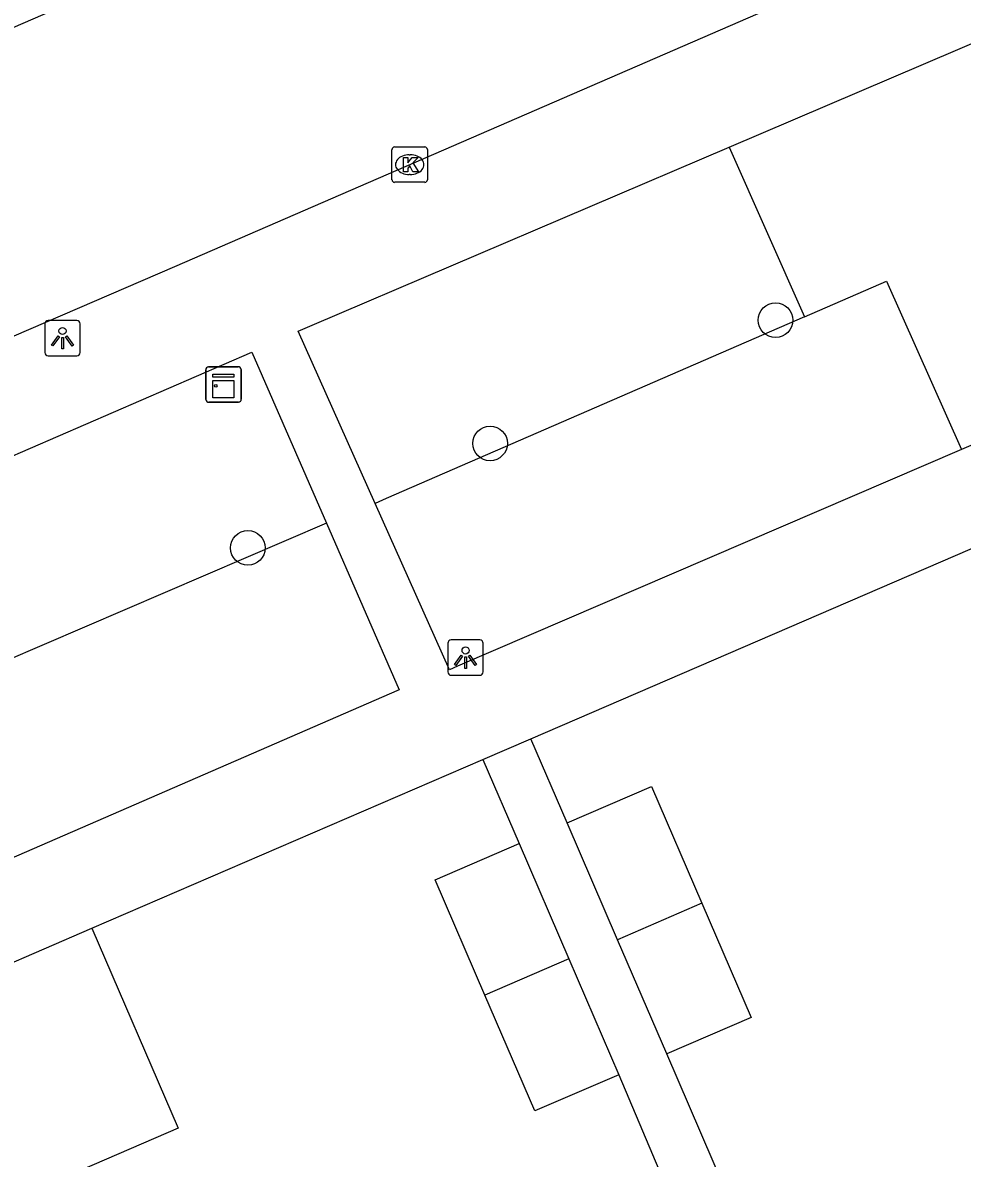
# Model space of a CAD drawing. Extents: x 159353 to 160616, y 385893 to 387321.
# Drawn here: x 159665.05 to 159691.58, y 386408.59 to 386440.65 of the extents above; entities that cross this region are included whole.
import ezdxf

# ---------------------------------------------------------------- set-up
doc = ezdxf.new("R2010")
doc.units = 0
for name, color, linetype in [('IMGEO_Boom', 7, 'Continuous'), ('IMGEO_Groenvoorziening', 7, 'Continuous'), ('IMGEO_Kast', 7, 'Continuous'), ('IMGEO_Kolk', 7, 'Continuous'), ('IMGEO_Lichtpunt', 7, 'Continuous'), ('IMGEO_Muur', 7, 'Continuous'), ('IMGEO_Pand', 7, 'Continuous'), ('IMGEO_Rijbaan_lokaal_gesloten', 7, 'Continuous'), ('IMGEO_Voetpad_open', 7, 'Continuous')]:
    doc.layers.add(name, color=color, linetype=linetype)

msp = doc.modelspace()

# ---------------------------------------------------------------- linework, layer by layer
at = {"layer": 'IMGEO_Boom'}
for centre in [(159686.308, 386432.255), (159678.246, 386428.776), (159671.406, 386425.825)]:
    msp.add_circle(centre, 0.489, dxfattribs=at)
at = {"layer": 'IMGEO_Groenvoorziening'}
for points in [[(159684.998, 386437.135), (159687.126, 386432.352)], [(159687.126, 386432.352), (159689.444, 386433.359), (159691.563, 386428.605)], [(159687.126, 386432.352), (159675.312, 386427.217), (159675.003, 386427.079)], [(159673.624, 386426.528), (159661.086, 386421.145)]]:
    msp.add_lwpolyline(points, dxfattribs=at)
at = {"layer": 'IMGEO_Kast'}
for p, q in [((159670.217, 386430.013), (159670.217, 386430.854)), ((159670.217, 386430.854), (159670.217, 386430.013)), ((159670.292, 386430.938), (159671.133, 386430.938)), ((159671.133, 386430.938), (159670.292, 386430.938)), ((159671.217, 386430.863), (159671.217, 386430.022)), ((159671.217, 386430.022), (159671.217, 386430.863)), ((159671.142, 386429.938), (159670.301, 386429.938)), ((159670.301, 386429.938), (159671.142, 386429.938))]:
    msp.add_line(p, q, dxfattribs=at)
for points in [[(159670.412, 386430.728), (159671.012, 386430.728), (159671.012, 386430.643), (159670.412, 386430.643), (159670.412, 386430.728)], [(159670.412, 386430.553), (159671.012, 386430.553), (159671.012, 386430.064), (159670.412, 386430.064), (159670.412, 386430.553)]]:
    msp.add_lwpolyline(points, dxfattribs=at)
msp.add_circle((159670.496, 386430.402), 0.0377, dxfattribs=at)
for centre, start, end in [((159670.295, 386430.86), 92.4484, 184.2845), ((159670.295, 386430.86), 92.4484, 184.2845), ((159671.139, 386430.86), 2.4484, 94.2845), ((159671.139, 386430.86), 2.4484, 94.2845), ((159670.295, 386430.016), 182.4484, 274.2845), ((159670.295, 386430.016), 182.4484, 274.2845), ((159671.139, 386430.016), 272.4484, 4.2845), ((159671.139, 386430.016), 272.4484, 4.2845)]:
    msp.add_arc(centre, 0.0779, start, end, dxfattribs=at)
at = {"layer": 'IMGEO_Kolk'}
for p, q in [((159675.551, 386437.146), (159676.403, 386437.146)), ((159675.476, 386436.22), (159675.476, 386437.072)), ((159675.964, 386436.926), (159675.989, 386436.926)), ((159676.477, 386437.072), (159676.477, 386436.22)), ((159676.403, 386436.146), (159675.551, 386436.146)), ((159675.987, 386436.366), (159675.962, 386436.366))]:
    msp.add_line(p, q, dxfattribs=at)
for points in [[(159675.551, 386437.146), (159676.403, 386437.146)], [(159675.476, 386436.22), (159675.476, 386437.072)], [(159675.797, 386436.846), (159675.92, 386436.846), (159675.92, 386436.695), (159676.05, 386436.846), (159676.214, 386436.846), (159676.068, 386436.695), (159676.221, 386436.446), (159676.069, 386436.446), (159675.984, 386436.61), (159675.92, 386436.543), (159675.92, 386436.446), (159675.797, 386436.446), (159675.797, 386436.846)], [(159676.477, 386437.072), (159676.477, 386436.22)], [(159676.403, 386436.146), (159675.551, 386436.146)]]:
    msp.add_lwpolyline(points, dxfattribs=at)
for centre, start, end in [((159675.553, 386437.07), 91.552, 178.448), ((159675.553, 386437.07), 91.552, 178.448), ((159676.401, 386437.07), 1.552, 88.448), ((159676.401, 386437.07), 1.552, 88.448), ((159675.553, 386436.222), 181.552, 268.448), ((159675.553, 386436.222), 181.552, 268.448), ((159676.401, 386436.222), 271.552, 358.448), ((159676.401, 386436.222), 271.552, 358.448)]:
    msp.add_arc(centre, 0.0765, start, end, dxfattribs=at)
for centre, major_axis, ratio, start_param, end_param in [((159675.963, 386436.646), (-0.387, 0.002), 0.722429, 4.712389, 7.853982), ((159675.988, 386436.646), (-0.39, 0.002), 0.717154, 1.570796, 4.712389)]:
    msp.add_ellipse(centre, major_axis=major_axis, ratio=ratio, start_param=start_param, end_param=end_param, dxfattribs=at)
at = {"layer": 'IMGEO_Lichtpunt'}
for p, q in [((159665.671, 386432.152), (159665.671, 386431.345)), ((159665.671, 386432.152), (159665.671, 386431.345)), ((159666.573, 386432.247), (159665.765, 386432.247)), ((159666.573, 386432.247), (159665.765, 386432.247)), ((159666.667, 386431.345), (159666.667, 386432.152)), ((159666.667, 386431.345), (159666.667, 386432.152)), ((159665.765, 386431.251), (159666.573, 386431.251)), ((159665.765, 386431.251), (159666.573, 386431.251)), ((159677.055, 386423.132), (159677.055, 386422.325)), ((159677.055, 386423.132), (159677.055, 386422.325)), ((159677.957, 386423.227), (159677.149, 386423.227)), ((159677.957, 386423.227), (159677.149, 386423.227)), ((159678.051, 386422.325), (159678.051, 386423.132)), ((159678.051, 386422.325), (159678.051, 386423.132)), ((159677.149, 386422.231), (159677.957, 386422.231)), ((159677.149, 386422.231), (159677.957, 386422.231))]:
    msp.add_line(p, q, dxfattribs=at)
for points in [[(159666.045, 386431.816), (159666.084, 386431.788), (159665.896, 386431.526), (159665.858, 386431.553), (159666.045, 386431.816)], [(159666.147, 386431.768), (159666.194, 386431.768), (159666.194, 386431.446), (159666.147, 386431.446), (159666.147, 386431.768)], [(159666.257, 386431.788), (159666.295, 386431.815), (159666.482, 386431.553), (159666.443, 386431.525), (159666.257, 386431.788)], [(159677.429, 386422.796), (159677.468, 386422.768), (159677.28, 386422.506), (159677.242, 386422.533), (159677.429, 386422.796)], [(159677.531, 386422.748), (159677.578, 386422.748), (159677.578, 386422.426), (159677.531, 386422.426), (159677.531, 386422.748)], [(159677.641, 386422.768), (159677.679, 386422.795), (159677.866, 386422.533), (159677.827, 386422.505), (159677.641, 386422.768)]]:
    msp.add_lwpolyline(points, dxfattribs=at)
for centre in [(159666.17, 386431.95), (159677.554, 386422.93)]:
    msp.add_circle(centre, 0.0994, dxfattribs=at)
for centre, start, end in [((159665.765, 386432.152), 90, 180), ((159665.765, 386432.152), 90, 180), ((159666.573, 386432.152), 0, 90), ((159666.573, 386432.152), 0, 90), ((159665.765, 386431.345), 180, 270), ((159665.765, 386431.345), 180, 270), ((159666.573, 386431.345), 270, 0), ((159666.573, 386431.345), 270, 360), ((159677.149, 386423.132), 90, 180), ((159677.149, 386423.132), 90, 180), ((159677.957, 386423.132), 0, 90), ((159677.957, 386423.132), 0, 90), ((159677.149, 386422.325), 180, 270), ((159677.149, 386422.325), 180, 270), ((159677.957, 386422.325), 270, 0), ((159677.957, 386422.325), 270, 360)]:
    msp.add_arc(centre, 0.0946, start, end, dxfattribs=at)
at = {"layer": 'IMGEO_Muur'}
for points in [[(159679.395, 386420.437), (159693.115, 386426.354)], [(159666.994, 386415.089), (159678.043, 386419.854)]]:
    msp.add_lwpolyline(points, dxfattribs=at)
at = {"layer": 'IMGEO_Pand'}
for points in [[(159680.42, 386418.061), (159682.804, 386419.089), (159684.226, 386415.794)], [(159681.843, 386414.763), (159680.42, 386418.061)], [(159678.097, 386413.198), (159676.693, 386416.453), (159679.068, 386417.477)], [(159679.068, 386417.477), (159680.471, 386414.226)], [(159684.226, 386415.794), (159681.843, 386414.763)], [(159684.226, 386415.794), (159685.618, 386412.567), (159683.234, 386411.539)], [(159658.09, 386411.236), (159664.295, 386413.921), (159666.994, 386415.089)], [(159666.994, 386415.089), (159669.434, 386409.449), (159666.714, 386408.272)], [(159683.234, 386411.539), (159681.843, 386414.763)], [(159680.471, 386414.226), (159678.097, 386413.198)], [(159680.471, 386414.226), (159681.882, 386410.955)], [(159681.882, 386410.955), (159679.507, 386409.931), (159678.097, 386413.198)]]:
    msp.add_lwpolyline(points, dxfattribs=at)
at = {"layer": 'IMGEO_Rijbaan_lokaal_gesloten'}
for points in [[(159687.889, 386450.479), (159675.93, 386445.354), (159660.584, 386438.697), (159659.6, 386438.275)], [(159691.277, 386443.287), (159669.331, 386433.765), (159649.801, 386425.34), (159648.983, 386424.988)]]:
    msp.add_lwpolyline(points, dxfattribs=at)
at = {"layer": 'IMGEO_Voetpad_open'}
for points in [[(159684.998, 386437.135), (159692.365, 386440.279)], [(159675.003, 386427.079), (159672.829, 386431.942), (159673.222, 386432.11), (159684.998, 386437.135)], [(159699.349, 386431.951), (159691.563, 386428.605)], [(159659.009, 386425.932), (159671.52, 386431.347), (159673.624, 386426.528)], [(159691.563, 386428.605), (159677.322, 386422.486), (159677.102, 386422.382), (159675.003, 386427.079)], [(159673.624, 386426.528), (159675.682, 386421.816), (159661.83, 386415.802)], [(159679.395, 386420.437), (159693.115, 386426.354)], [(159678.043, 386419.854), (159679.395, 386420.437)], [(159680.42, 386418.061), (159679.395, 386420.437)], [(159666.994, 386415.089), (159678.043, 386419.854)], [(159678.043, 386419.854), (159679.068, 386417.477)], [(159685.183, 386407.014), (159683.234, 386411.539)], [(159681.882, 386410.955), (159683.787, 386406.457)]]:
    msp.add_lwpolyline(points, dxfattribs=at)

doc.saveas('drawing.dxf')
